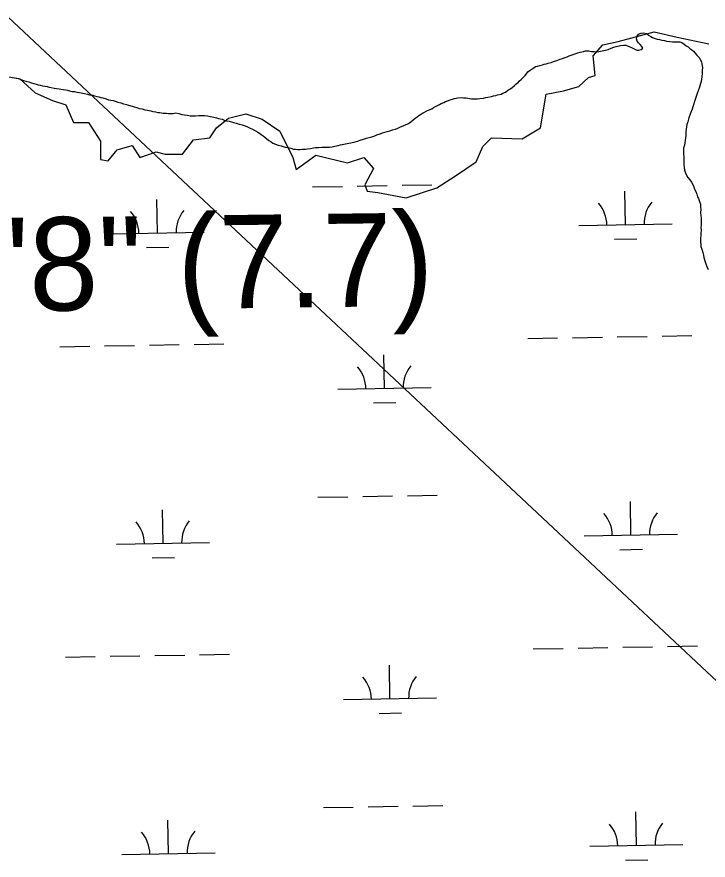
# Model space of a CAD drawing. Extents: x 3903937 to 3942190, y 260677 to 286651.
# Drawn here: x 3926691 to 3927432, y 278697 to 279601 of the extents above; entities that cross this region are included whole.
import ezdxf

# ---------------------------------------------------------------- set-up
doc = ezdxf.new("R2010")
doc.units = 0
for name, color, linetype in [('V-CHAN-NAID', 7, 'Continuous'), ('V-RIVR-EDGE', 7, 'Continuous'), ('V-UTIL-LINE', 7, 'Continuous'), ('V-WETL-SWMP', 7, 'Continuous')]:
    doc.layers.add(name, color=color, linetype=linetype)

msp = doc.modelspace()

# ---------------------------------------------------------------- linework, layer by layer
at = {"layer": 'V-RIVR-EDGE'}
msp.add_lwpolyline([(3926668.54, 279539.52), (3926694.3, 279534.83), (3926710.69, 279519.61), (3926729.43, 279511.42), (3926743.48, 279506.73), (3926751.67, 279488), (3926768.06, 279488), (3926780.94, 279468.09), (3926780.94, 279448.19), (3926789.14, 279447.02), (3926798.51, 279458.73), (3926814.9, 279463.41), (3926823.1, 279450.53), (3926840.66, 279456.38), (3926850.03, 279454.04), (3926868.76, 279454.04), (3926880.47, 279469.26), (3926898.03, 279471.61), (3926905.06, 279482.14), (3926917.94, 279492.68), (3926936.67, 279497.36), (3926954.23, 279491.51), (3926972.97, 279478.63), (3926987.02, 279450.53), (3926990.53, 279437.65), (3927011.6, 279452.87), (3927045.56, 279444.68), (3927063.12, 279450.53), (3927073.66, 279438.82), (3927064.29, 279421.26), (3927066.64, 279414.23), (3927078.34, 279413.06), (3927108.79, 279407.21), (3927141.57, 279417.75), (3927161.48, 279430.63), (3927183.72, 279445.85), (3927190.75, 279462.24), (3927200.11, 279471.61), (3927232.9, 279470.43), (3927252.8, 279482.14), (3927258.66, 279518.44), (3927277.39, 279521.95), (3927293.78, 279526.64), (3927304.32, 279536), (3927311.35, 279538.35), (3927309, 279559.42), (3927319.54, 279571.13), (3927335.93, 279574.64), (3927374.57, 279585.18), (3927399.16, 279579.33), (3927433.12, 279572.3)], dxfattribs=at)
at = {"layer": 'V-UTIL-LINE'}
msp.add_lwpolyline([(3921517.35, 284435.91), (3929017.83, 277413.47), (3932265.61, 273984.1), (3936271.06, 267959.08), (3937259.25, 266527.6)], dxfattribs=at)
at = {"layer": 'V-WETL-SWMP'}
for p, q in [((3927355.69, 279577.56), (3927356.44, 279580.42)), ((3927356.22, 279575.23), (3927355.69, 279577.56)), ((3927356.44, 279580.42), (3927357.72, 279582.77)), ((3927357.72, 279582.77), (3927360.82, 279583.83)), ((3927360.82, 279583.83), (3927363.16, 279584.11)), ((3927363.16, 279584.11), (3927366.28, 279583.36)), ((3927366.28, 279583.36), (3927368.63, 279581.56)), ((3927368.63, 279581.56), (3927370.98, 279580.02)), ((3927370.98, 279580.02), (3927372.8, 279579)), ((3927372.8, 279579), (3927375.66, 279577.99)), ((3927375.66, 279577.99), (3927377.75, 279577.23)), ((3927377.75, 279577.23), (3927380.35, 279576.73)), ((3927380.35, 279576.73), (3927382.68, 279576.23)), ((3927382.68, 279576.23), (3927385.8, 279575.74)), ((3927385.8, 279575.74), (3927387.88, 279575.23)), ((3927325.16, 279566.15), (3927328.52, 279567.47)), ((3927328.52, 279567.47), (3927331.37, 279568.53)), ((3927331.37, 279568.53), (3927333.95, 279569.33)), ((3927333.95, 279569.33), (3927338.62, 279570.41)), ((3927338.62, 279570.41), (3927341.73, 279570.7)), ((3927341.73, 279570.7), (3927344.06, 279570.72)), ((3927344.06, 279570.72), (3927346.15, 279569.96)), ((3927346.15, 279569.96), (3927348.49, 279569.2)), ((3927348.49, 279569.2), (3927350.31, 279568.17)), ((3927350.31, 279568.17), (3927353.96, 279566.39)), ((3927357.8, 279573.17), (3927356.22, 279575.23)), ((3927359.63, 279571.62), (3927357.8, 279573.17)), ((3927361.2, 279569.56), (3927359.63, 279571.62)), ((3927360.71, 279566.18), (3927362.51, 279567.76)), ((3927362.51, 279567.76), (3927361.2, 279569.56)), ((3927387.88, 279575.23), (3927391.52, 279574.75)), ((3927391.52, 279574.75), (3927394.12, 279574.51)), ((3927394.12, 279574.51), (3927396.97, 279574.27)), ((3927396.97, 279574.27), (3927399.83, 279574.3)), ((3927399.83, 279574.3), (3927402.16, 279574.31)), ((3927402.16, 279574.31), (3927404.25, 279573.55)), ((3927404.25, 279573.55), (3927406.59, 279572.02)), ((3927406.59, 279572.02), (3927408.95, 279569.96)), ((3927408.95, 279569.96), (3927411.03, 279569.2)), ((3927411.03, 279569.2), (3927412.86, 279567.4)), ((3927412.86, 279567.4), (3927414.95, 279565.86)), ((3927276.45, 279556.66), (3927279.04, 279557.46)), ((3927279.04, 279557.46), (3927281.37, 279558.26)), ((3927281.37, 279558.26), (3927283.43, 279559.31)), ((3927283.43, 279559.31), (3927285.5, 279560.11)), ((3927285.5, 279560.11), (3927287.57, 279560.9)), ((3927287.57, 279560.9), (3927289.64, 279561.7)), ((3927289.64, 279561.7), (3927292.75, 279562.76)), ((3927292.75, 279562.76), (3927295.08, 279563.3)), ((3927295.08, 279563.3), (3927298.96, 279564.11)), ((3927298.96, 279564.11), (3927301.04, 279564.65)), ((3927301.04, 279564.65), (3927304.67, 279564.68)), ((3927304.67, 279564.68), (3927307.53, 279564.18)), ((3927307.53, 279564.18), (3927310.13, 279563.95)), ((3927310.13, 279563.95), (3927312.46, 279563.71)), ((3927312.46, 279563.71), (3927315.31, 279563.99)), ((3927315.31, 279563.99), (3927318.94, 279564.8)), ((3927318.94, 279564.8), (3927322.31, 279565.6)), ((3927322.31, 279565.6), (3927325.16, 279566.15)), ((3927353.96, 279566.39), (3927356.04, 279565.63)), ((3927356.04, 279565.63), (3927358.12, 279565.38)), ((3927358.12, 279565.38), (3927360.71, 279566.18)), ((3927414.95, 279565.86), (3927416.78, 279564.32)), ((3927416.78, 279564.32), (3927418.09, 279562.77)), ((3927418.09, 279562.77), (3927420.45, 279560.19)), ((3927420.45, 279560.19), (3927422.8, 279557.62)), ((3927422.8, 279557.62), (3927423.86, 279555.55)), ((3927247.2, 279547.85), (3927249.53, 279548.39)), ((3927249.53, 279548.39), (3927252.12, 279549.19)), ((3927252.12, 279549.19), (3927254.71, 279549.73)), ((3927254.71, 279549.73), (3927256.78, 279550.53)), ((3927256.78, 279550.53), (3927258.85, 279550.8)), ((3927258.85, 279550.8), (3927260.92, 279551.6)), ((3927260.92, 279551.6), (3927264.03, 279552.4)), ((3927264.03, 279552.4), (3927266.62, 279553.46)), ((3927266.62, 279553.46), (3927270.24, 279554.53)), ((3927270.24, 279554.53), (3927273.86, 279555.86)), ((3927273.86, 279555.86), (3927276.45, 279556.66)), ((3927423.86, 279555.55), (3927425.18, 279552.97)), ((3927425.18, 279552.97), (3927425.72, 279550.64)), ((3927425.72, 279550.64), (3927426.27, 279547.01)), ((3927236.12, 279538.16), (3927237.66, 279540.25)), ((3927237.66, 279540.25), (3927239.2, 279542.08)), ((3927239.2, 279542.08), (3927241.52, 279543.91)), ((3927241.52, 279543.91), (3927243.59, 279545.49)), ((3927243.59, 279545.49), (3927245.65, 279546.54)), ((3927245.65, 279546.54), (3927247.2, 279547.85)), ((3927426.06, 279540.78), (3927425.83, 279536.88)), ((3927426.27, 279547.01), (3927426.03, 279543.63)), ((3927426.03, 279543.63), (3927426.06, 279540.78)), ((3926689.76, 279535.86), (3926692.32, 279535.11)), ((3926692.32, 279535.11), (3926694.62, 279534.37)), ((3926694.62, 279534.37), (3926698.21, 279533.12)), ((3926698.21, 279533.12), (3926700.77, 279532.12)), ((3926700.77, 279532.12), (3926703.85, 279531.38)), ((3926703.85, 279531.38), (3926705.9, 279530.63)), ((3926705.9, 279530.63), (3926709.23, 279529.63)), ((3927226.34, 279528.99), (3927228.66, 279530.83)), ((3927228.66, 279530.83), (3927229.94, 279532.4)), ((3927229.94, 279532.4), (3927232.26, 279534.23)), ((3927232.26, 279534.23), (3927233.8, 279535.8)), ((3927233.8, 279535.8), (3927236.12, 279538.16)), ((3927424.83, 279531.94), (3927424.33, 279529.86)), ((3927425.33, 279534.28), (3927424.83, 279531.94)), ((3927425.83, 279536.88), (3927425.33, 279534.28)), ((3926709.23, 279529.63), (3926711.78, 279529.14)), ((3926711.78, 279529.14), (3926714.09, 279528.4)), ((3926714.09, 279528.4), (3926716.14, 279527.9)), ((3926716.14, 279527.9), (3926718.44, 279527.41)), ((3926718.44, 279527.41), (3926721.26, 279526.92)), ((3926721.26, 279526.92), (3926723.56, 279526.43)), ((3926723.56, 279526.43), (3926725.61, 279525.68)), ((3926725.61, 279525.68), (3926727.91, 279525.45)), ((3926727.91, 279525.45), (3926730.98, 279524.71)), ((3926730.98, 279524.71), (3926733.54, 279524.47)), ((3926733.54, 279524.47), (3926736.61, 279523.99)), ((3926736.61, 279523.99), (3926738.66, 279523.49)), ((3926738.66, 279523.49), (3926740.96, 279523.26)), ((3926740.96, 279523.26), (3926743.26, 279523.02)), ((3926743.26, 279523.02), (3926745.31, 279522.53)), ((3926745.31, 279522.53), (3926747.61, 279522.03)), ((3926747.61, 279522.03), (3926750.43, 279521.29)), ((3926750.43, 279521.29), (3926752.98, 279521.06)), ((3927214.99, 279520.59), (3927217.83, 279522.43)), ((3927217.83, 279522.43), (3927219.63, 279523.75)), ((3927219.63, 279523.75), (3927222.47, 279525.59)), ((3927222.47, 279525.59), (3927224.79, 279527.42)), ((3927224.79, 279527.42), (3927226.34, 279528.99)), ((3927422.05, 279523.1), (3927420.28, 279517.89)), ((3927423.07, 279525.96), (3927422.05, 279523.1)), ((3927424.33, 279529.86), (3927423.07, 279525.96)), ((3926752.98, 279521.06), (3926755.29, 279520.57)), ((3926755.29, 279520.57), (3926758.1, 279520.08)), ((3926758.1, 279520.08), (3926760.15, 279519.84)), ((3926760.15, 279519.84), (3926763.48, 279518.85)), ((3926763.48, 279518.85), (3926766.8, 279518.36)), ((3926766.8, 279518.36), (3926769.11, 279517.61)), ((3926769.11, 279517.61), (3926772.43, 279517.13)), ((3926772.43, 279517.13), (3926774.48, 279516.64)), ((3926774.48, 279516.64), (3926777.04, 279515.89)), ((3926777.04, 279515.89), (3926779.09, 279515.4)), ((3926779.09, 279515.4), (3926781.14, 279514.9)), ((3926781.14, 279514.9), (3926783.22, 279514.4)), ((3926783.22, 279514.4), (3926786.86, 279513.14)), ((3926786.86, 279513.14), (3926789.46, 279512.38)), ((3926789.46, 279512.38), (3926791.8, 279511.88)), ((3927155.89, 279512.06), (3927158.48, 279513.12)), ((3927158.48, 279513.12), (3927160.55, 279513.65)), ((3927160.55, 279513.65), (3927164.18, 279514.46)), ((3927164.18, 279514.46), (3927167.55, 279514.75)), ((3927167.55, 279514.75), (3927170.14, 279514.51)), ((3927170.14, 279514.51), (3927173, 279514.28)), ((3927173, 279514.28), (3927176.38, 279513.79)), ((3927176.38, 279513.79), (3927178.72, 279513.29)), ((3927178.72, 279513.29), (3927182.09, 279513.31)), ((3927182.09, 279513.31), (3927184.95, 279513.34)), ((3927184.95, 279513.34), (3927187.54, 279513.62)), ((3927187.54, 279513.62), (3927191.43, 279513.91)), ((3927191.43, 279513.91), (3927194.02, 279514.71)), ((3927194.02, 279514.71), (3927196.09, 279514.99)), ((3927196.09, 279514.99), (3927200.24, 279515.8)), ((3927200.24, 279515.8), (3927202.31, 279516.34)), ((3927202.31, 279516.34), (3927204.64, 279516.88)), ((3927204.64, 279516.88), (3927206.71, 279517.67)), ((3927206.71, 279517.67), (3927210.33, 279518.48)), ((3927210.33, 279518.48), (3927212.4, 279519.28)), ((3927212.4, 279519.28), (3927214.99, 279520.59)), ((3927418.76, 279513.73), (3927417.75, 279510.61)), ((3927420.28, 279517.89), (3927418.76, 279513.73)), ((3926791.8, 279511.88), (3926794.4, 279511.38)), ((3926794.4, 279511.38), (3926796.48, 279510.88)), ((3926796.48, 279510.88), (3926799.35, 279509.61)), ((3926799.35, 279509.61), (3926802.47, 279508.85)), ((3926802.47, 279508.85), (3926805.59, 279507.84)), ((3926805.59, 279507.84), (3926808.71, 279507.09)), ((3926808.71, 279507.09), (3926810.79, 279506.59)), ((3926810.79, 279506.59), (3926814.69, 279505.58)), ((3926814.69, 279505.58), (3926816.78, 279504.82)), ((3926816.78, 279504.82), (3926819.64, 279504.07)), ((3926819.64, 279504.07), (3926822.24, 279503.05)), ((3927135.99, 279502.55), (3927138.05, 279504.12)), ((3927138.05, 279504.12), (3927141.67, 279505.71)), ((3927141.67, 279505.71), (3927144.25, 279507.29)), ((3927144.25, 279507.29), (3927146.32, 279508.34)), ((3927146.32, 279508.34), (3927148.91, 279509.4)), ((3927148.91, 279509.4), (3927150.97, 279510.46)), ((3927150.97, 279510.46), (3927153.05, 279511)), ((3927153.05, 279511), (3927155.89, 279512.06)), ((3927415.98, 279504.62), (3927415.48, 279502.28)), ((3927416.74, 279506.96), (3927415.98, 279504.62)), ((3927417.75, 279510.61), (3927416.74, 279506.96)), ((3926822.24, 279503.05), (3926825.36, 279502.56)), ((3926825.36, 279502.56), (3926828.48, 279501.54)), ((3926828.48, 279501.54), (3926831.08, 279501.05)), ((3926831.08, 279501.05), (3926834.72, 279500.3)), ((3926834.72, 279500.3), (3926837.06, 279499.8)), ((3926837.06, 279499.8), (3926839.66, 279499.3)), ((3926839.66, 279499.3), (3926842.26, 279498.81)), ((3926842.26, 279498.81), (3926844.33, 279498.56)), ((3926844.33, 279498.56), (3926847.97, 279497.81)), ((3926847.97, 279497.81), (3926851.61, 279497.85)), ((3926851.61, 279497.85), (3926853.69, 279497.6)), ((3926853.69, 279497.6), (3926856.8, 279497.63)), ((3926856.8, 279497.63), (3926858.87, 279497.65)), ((3926858.87, 279497.65), (3926861.73, 279498.19)), ((3926861.73, 279498.19), (3926864.85, 279497.44)), ((3926864.85, 279497.44), (3926867.97, 279496.68)), ((3926867.97, 279496.68), (3926870.82, 279496.19)), ((3926870.82, 279496.19), (3926874.2, 279495.7)), ((3926874.2, 279495.7), (3926876.8, 279495.2)), ((3926876.8, 279495.2), (3926880.43, 279495.23)), ((3926880.43, 279495.23), (3926882.51, 279495.25)), ((3926882.51, 279495.25), (3926886.14, 279495.28)), ((3926886.14, 279495.28), (3926889.51, 279495.57)), ((3926889.51, 279495.57), (3926892.37, 279495.59)), ((3926892.37, 279495.59), (3926895.49, 279495.1)), ((3926895.49, 279495.1), (3926898.61, 279494.34)), ((3926898.61, 279494.34), (3926902.25, 279493.6)), ((3927120.49, 279494.12), (3927122.29, 279495.43)), ((3927122.29, 279495.43), (3927124.1, 279496.48)), ((3927124.1, 279496.48), (3927126.17, 279497.8)), ((3927126.17, 279497.8), (3927128.23, 279499.11)), ((3927128.23, 279499.11), (3927130.82, 279500.43)), ((3927130.82, 279500.43), (3927133.4, 279501.49)), ((3927133.4, 279501.49), (3927135.99, 279502.55)), ((3927413.7, 279497.86), (3927411.92, 279492.91)), ((3927415.48, 279502.28), (3927413.7, 279497.86)), ((3926902.25, 279493.6), (3926905.11, 279492.84)), ((3926905.11, 279492.84), (3926907.45, 279492.08)), ((3926907.45, 279492.08), (3926911.35, 279491.34)), ((3926911.35, 279491.34), (3926913.43, 279490.57)), ((3926913.43, 279490.57), (3926916.03, 279489.82)), ((3926916.03, 279489.82), (3926918.89, 279489.32)), ((3926918.89, 279489.32), (3926921.23, 279488.56)), ((3926921.23, 279488.56), (3926923.57, 279488.06)), ((3926923.57, 279488.06), (3926926.43, 279487.31)), ((3926926.43, 279487.31), (3926929.56, 279486.3)), ((3926929.56, 279486.3), (3926932.68, 279485.29)), ((3926932.68, 279485.29), (3926935.8, 279484.27)), ((3927104.22, 279483.86), (3927107.33, 279485.18)), ((3927107.33, 279485.18), (3927111.2, 279487.03)), ((3927111.2, 279487.03), (3927113.79, 279488.61)), ((3927113.79, 279488.61), (3927116.1, 279490.97)), ((3927116.1, 279490.97), (3927118.17, 279492.54)), ((3927118.17, 279492.54), (3927120.49, 279494.12)), ((3927409.65, 279485.63), (3927409.15, 279483.29)), ((3927410.66, 279488.49), (3927409.65, 279485.63)), ((3927411.92, 279492.91), (3927410.66, 279488.49)), ((3926935.8, 279484.27), (3926938.4, 279483.26)), ((3926938.4, 279483.26), (3926940.75, 279482.24)), ((3926940.75, 279482.24), (3926943.87, 279480.97)), ((3926943.87, 279480.97), (3926947, 279479.18)), ((3926947, 279479.18), (3926949.61, 279477.64)), ((3926949.61, 279477.64), (3926951.43, 279476.62)), ((3926951.43, 279476.62), (3926953.26, 279475.08)), ((3927080.68, 279475.88), (3927083.26, 279476.94)), ((3927083.26, 279476.94), (3927085.85, 279477.48)), ((3927085.85, 279477.48), (3927088.18, 279478.28)), ((3927088.18, 279478.28), (3927091.03, 279479.08)), ((3927091.03, 279479.08), (3927094.13, 279480.14)), ((3927094.13, 279480.14), (3927097.24, 279480.95)), ((3927097.24, 279480.95), (3927099.57, 279482)), ((3927099.57, 279482), (3927101.9, 279482.8)), ((3927101.9, 279482.8), (3927104.22, 279483.86)), ((3927408.68, 279477.83), (3927408.45, 279474.2)), ((3927408.91, 279480.95), (3927408.68, 279477.83)), ((3927409.15, 279483.29), (3927408.91, 279480.95)), ((3926953.26, 279475.08), (3926955.09, 279473.79)), ((3926955.09, 279473.79), (3926956.92, 279472.25)), ((3926956.92, 279472.25), (3926959.01, 279470.45)), ((3926959.01, 279470.45), (3926961.36, 279468.66)), ((3926961.36, 279468.66), (3926963.71, 279467.12)), ((3926963.71, 279467.12), (3926965.54, 279465.84)), ((3927049.36, 279466.28), (3927054.02, 279467.35)), ((3927054.02, 279467.35), (3927057.38, 279468.42)), ((3927057.38, 279468.42), (3927059.45, 279468.95)), ((3927059.45, 279468.95), (3927062.82, 279470.02)), ((3927062.82, 279470.02), (3927065.92, 279471.08)), ((3927065.92, 279471.08), (3927069.03, 279471.89)), ((3927069.03, 279471.89), (3927071.88, 279472.69)), ((3927071.88, 279472.69), (3927074.98, 279473.76)), ((3927074.98, 279473.76), (3927077.31, 279474.81)), ((3927077.31, 279474.81), (3927080.68, 279475.88)), ((3927407.71, 279469), (3927407.48, 279466.14)), ((3927408.21, 279471.08), (3927407.71, 279469)), ((3927408.45, 279474.2), (3927408.21, 279471.08)), ((3926965.54, 279465.84), (3926968.4, 279464.56)), ((3926968.4, 279464.56), (3926971.27, 279463.55)), ((3926971.27, 279463.55), (3926974.39, 279462.8)), ((3926974.39, 279462.8), (3926976.73, 279462.3)), ((3926976.73, 279462.3), (3926978.81, 279461.54)), ((3926978.81, 279461.54), (3926981.67, 279461.04)), ((3926981.67, 279461.04), (3926984.79, 279460.29)), ((3926984.79, 279460.29), (3926987.65, 279459.53)), ((3926987.65, 279459.53), (3926989.99, 279459.29)), ((3926989.99, 279459.29), (3926992.32, 279459.05)), ((3926992.32, 279459.05), (3926994.4, 279459.07)), ((3926994.4, 279459.07), (3926997.51, 279459.36)), ((3926997.51, 279459.36), (3927000.63, 279459.38)), ((3927000.63, 279459.38), (3927002.7, 279459.66)), ((3927002.7, 279459.66), (3927006.07, 279460.21)), ((3927006.07, 279460.21), (3927009.18, 279460.75)), ((3927009.18, 279460.75), (3927011.51, 279461.29)), ((3927011.51, 279461.29), (3927014.62, 279461.31)), ((3927014.62, 279461.31), (3927018.26, 279461.35)), ((3927018.26, 279461.35), (3927021.63, 279461.37)), ((3927021.63, 279461.37), (3927024.22, 279461.65)), ((3927024.22, 279461.65), (3927026.3, 279461.67)), ((3927026.3, 279461.67), (3927029.41, 279461.96)), ((3927029.41, 279461.96), (3927032, 279462.5)), ((3927032, 279462.5), (3927035.63, 279463.31)), ((3927035.63, 279463.31), (3927038.22, 279463.85)), ((3927038.22, 279463.85), (3927041.84, 279464.66)), ((3927041.84, 279464.66), (3927045.21, 279465.46)), ((3927045.21, 279465.46), (3927049.36, 279466.28)), ((3927406.22, 279460.94), (3927405.99, 279458.09)), ((3927405.99, 279458.09), (3927406.02, 279454.45)), ((3927406.98, 279463.8), (3927406.22, 279460.94)), ((3927407.48, 279466.14), (3927406.98, 279463.8)), ((3927406.02, 279454.45), (3927406.31, 279450.82)), ((3927406.31, 279450.82), (3927406.33, 279448.49)), ((3927406.33, 279448.49), (3927406.35, 279445.12)), ((3927406.35, 279445.12), (3927406.37, 279443.04)), ((3927406.37, 279443.04), (3927406.66, 279439.93)), ((3927406.66, 279439.93), (3927407.2, 279436.82)), ((3927407.2, 279436.82), (3927408.53, 279432.94)), ((3927408.53, 279432.94), (3927410.64, 279429.06)), ((3927410.64, 279429.06), (3927412.74, 279426.48)), ((3927412.74, 279426.48), (3927414.57, 279424.16)), ((3927414.57, 279424.16), (3927416.68, 279420.03)), ((3927008.2, 279418.94), (3927040.19, 279419.51)), ((3927056.19, 279419.79), (3927088.18, 279420.35)), ((3927104.18, 279420.63), (3927136.18, 279421.2)), ((3927343.8, 279378.41), (3927343.17, 279414.41)), ((3927416.68, 279420.03), (3927418.01, 279416.67)), ((3927418.01, 279416.67), (3927419.33, 279414.08)), ((3927419.33, 279414.08), (3927420.39, 279410.98)), ((3926841.97, 279369.58), (3926841.34, 279405.58)), ((3927420.39, 279410.98), (3927421.19, 279408.39)), ((3927421.19, 279408.39), (3927421.99, 279406.32)), ((3927421.99, 279406.32), (3927423.05, 279403.21)), ((3927423.05, 279403.21), (3927424.11, 279400.37)), ((3927424.11, 279400.37), (3927424.4, 279397.26)), ((3927424.4, 279397.26), (3927424.68, 279394.92)), ((3927424.68, 279394.92), (3927424.45, 279391.03)), ((3927424.45, 279391.03), (3927424.48, 279388.17)), ((3927424.48, 279388.17), (3927425.02, 279385.32)), ((3927293.81, 279377.53), (3927393.8, 279379.29)), ((3927424.82, 279378.06), (3927424.58, 279375.72)), ((3927425.04, 279382.21), (3927424.82, 279378.06)), ((3927425.02, 279385.32), (3927425.04, 279382.21)), ((3926791.98, 279368.7), (3926891.97, 279370.46)), ((3927424.58, 279375.72), (3927424.86, 279372.61)), ((3927424.86, 279372.61), (3927424.64, 279368.97)), ((3927424.64, 279368.97), (3927424.66, 279366.38)), ((3927332.08, 279362.77), (3927356.07, 279363.2)), ((3927424.41, 279364.3), (3927424.18, 279361.7)), ((3927424.18, 279361.7), (3927424.19, 279359.63)), ((3927424.19, 279359.63), (3927424.47, 279357.29)), ((3927424.66, 279366.38), (3927424.41, 279364.3)), ((3926830.25, 279353.94), (3926854.24, 279354.36)), ((3927424.47, 279357.29), (3927424.75, 279355.22)), ((3927424.75, 279355.22), (3927425.81, 279352.11)), ((3927425.81, 279352.11), (3927426.62, 279348.75)), ((3927426.62, 279348.75), (3927427.42, 279345.9)), ((3927427.42, 279345.9), (3927427.96, 279343.31)), ((3927427.96, 279343.31), (3927428.77, 279339.68)), ((3927428.77, 279339.68), (3927430.1, 279336.58)), ((3927430.1, 279336.58), (3927431.16, 279333.47)), ((3927431.16, 279333.47), (3927432.48, 279330.37)), ((3927383.07, 279259.02), (3927415.06, 279259.58)), ((3926881.24, 279250.18), (3926913.23, 279250.75)), ((3927239.09, 279256.48), (3927271.09, 279257.05)), ((3927287.08, 279257.33), (3927319.08, 279257.89)), ((3927335.08, 279258.17), (3927367.07, 279258.73)), ((3926737.26, 279247.65), (3926769.26, 279248.21)), ((3926785.25, 279248.49), (3926817.25, 279249.06)), ((3926833.25, 279249.34), (3926865.24, 279249.9)), ((3927085.42, 279203.03), (3927084.78, 279239.02)), ((3927035.42, 279202.15), (3927135.41, 279203.91)), ((3927073.69, 279187.39), (3927097.68, 279187.81)), ((3927062.04, 279087.17), (3927094.04, 279087.73)), ((3927110.04, 279088.01), (3927142.03, 279088.57)), ((3927014.05, 279086.32), (3927046.05, 279086.88)), ((3927349.66, 279045.79), (3927349.03, 279081.79)), ((3926847.83, 279036.96), (3926847.2, 279072.95)), ((3927299.67, 279044.91), (3927399.65, 279046.67)), ((3926797.84, 279036.08), (3926897.82, 279037.84)), ((3927337.93, 279030.15), (3927361.93, 279030.57)), ((3926836.1, 279021.32), (3926860.1, 279021.74)), ((3927292.94, 278924.7), (3927324.93, 278925.27)), ((3927340.93, 278925.55), (3927372.93, 278926.11)), ((3927388.92, 278926.39), (3927420.92, 278926.96)), ((3926791.11, 278915.87), (3926823.1, 278916.43)), ((3926839.1, 278916.71), (3926871.09, 278917.28)), ((3926887.09, 278917.56), (3926919.09, 278918.12)), ((3927244.94, 278923.86), (3927276.94, 278924.42)), ((3926743.11, 278915.03), (3926775.11, 278915.59)), ((3927091.27, 278870.4), (3927090.64, 278906.4)), ((3927041.28, 278869.52), (3927141.26, 278871.28)), ((3927079.54, 278854.76), (3927103.54, 278855.19)), ((3927019.9, 278753.7), (3927051.9, 278754.26)), ((3927067.9, 278754.54), (3927099.89, 278755.11)), ((3927115.89, 278755.39), (3927147.88, 278755.95)), ((3927355.51, 278713.17), (3927354.88, 278749.16)), ((3926853.68, 278704.33), (3926853.05, 278740.33)), ((3927305.52, 278712.29), (3927405.51, 278714.05)), ((3926803.69, 278703.45), (3926903.68, 278705.21)), ((3927343.79, 278697.53), (3927367.78, 278697.95))]:
    msp.add_line(p, q, dxfattribs=at)
for centre, start, end in [((3927288.56, 279377.92), 0.23658, 41.78024), ((3927399.03, 279379.86), 140.23658, 181.78024), ((3926786.73, 279369.08), 0.23658, 41.78024), ((3926897.2, 279371.03), 140.23658, 181.78024), ((3927030.17, 279202.53), 0.23658, 41.78024), ((3927140.64, 279204.47), 140.23658, 181.78024), ((3927404.89, 279047.24), 140.23658, 181.78024), ((3926903.06, 279038.41), 140.23658, 181.78024), ((3927294.42, 279045.29), 0.23658, 41.78024), ((3926792.59, 279036.46), 0.23658, 41.78024), ((3927036.03, 278869.91), 0.23658, 41.78024), ((3927146.5, 278871.85), 140.23658, 181.78024), ((3927300.27, 278712.67), 0.23658, 41.78024), ((3927410.74, 278714.61), 140.23658, 181.78024), ((3926798.44, 278703.84), 0.23658, 41.78024), ((3926908.91, 278705.78), 140.23658, 181.78024)]:
    msp.add_arc(centre, 35.25, start, end, dxfattribs=at)

# ---------------------------------------------------------------- texts
at = {"layer": 'V-CHAN-NAID'}
msp.add_text('WILDER\'S FLAT "8" (7.7)', height=100, rotation=0.72891, dxfattribs=at).set_placement((3925621.18, 279272.22))

doc.saveas('drawing.dxf')
